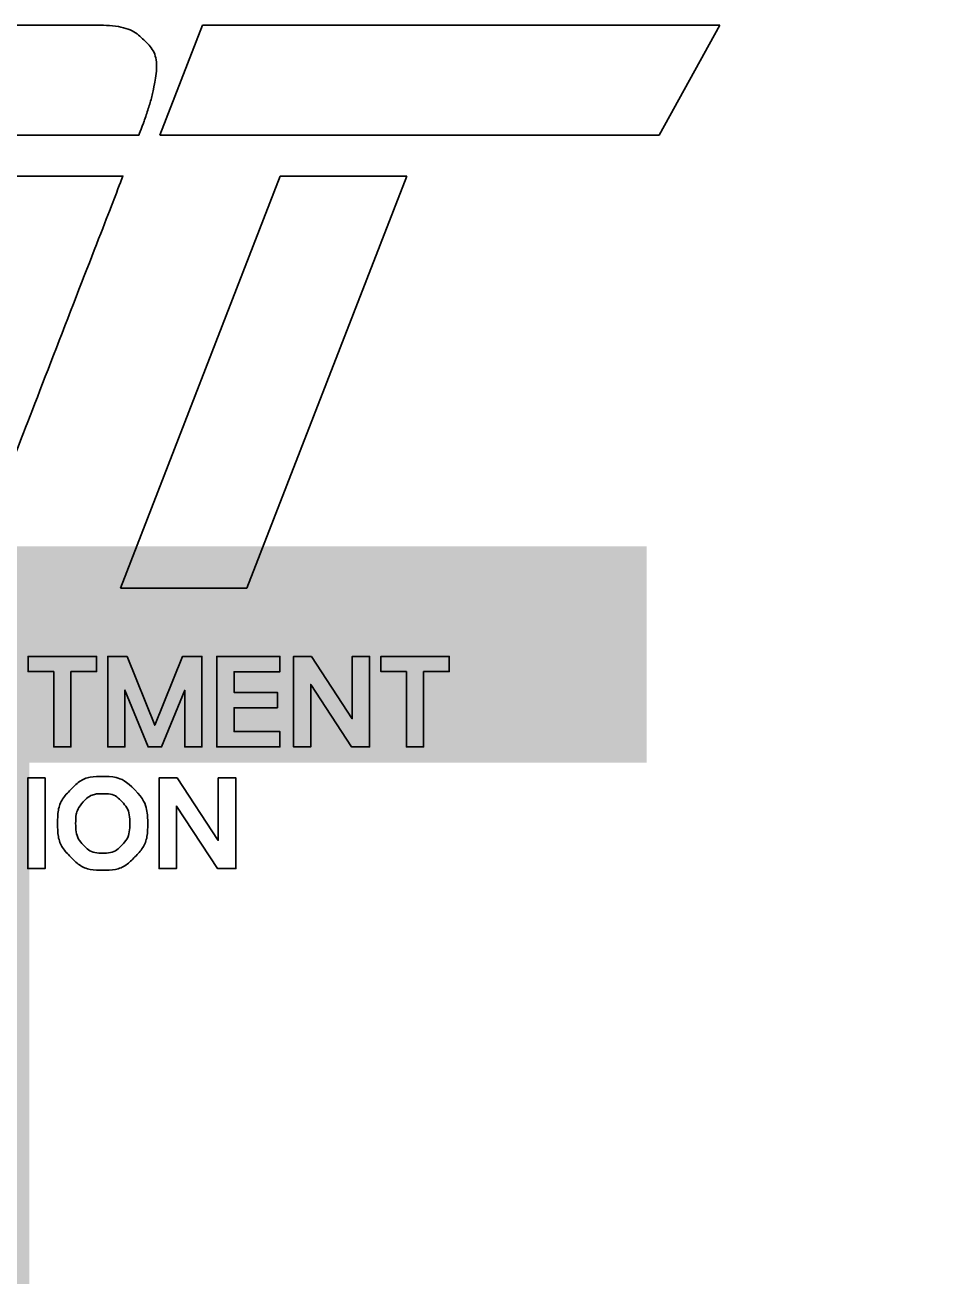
# Model space of a CAD drawing. Extents: x 1370567 to 1373900, y 377514 to 379648.
# Drawn here: x 1372305.5 to 1372348, y 379420.4 to 379478.1 of the extents above; entities that cross this region are included whole.
import ezdxf

# ---------------------------------------------------------------- set-up
doc = ezdxf.new("R2010")
doc.units = 0
doc.layers.add('Default', color=7, linetype='Continuous')
doc.layers.add('Survey Names', color=7, linetype='Continuous')

msp = doc.modelspace()

# ---------------------------------------------------------------- linework, layer by layer
at = {"layer": 'Default'}
for p, q in [((1372313.653, 379478.136), (1372311.686, 379473.052)), ((1372337.522, 379478.136), (1372313.653, 379478.136)), ((1372334.722, 379473.052), (1372337.522, 379478.136)), ((1372311.686, 379473.052), (1372334.722, 379473.052)), ((1372317.249, 379471.168), (1372309.878, 379452.159)), ((1372315.71, 379452.159), (1372323.081, 379471.168)), ((1372323.081, 379471.168), (1372317.249, 379471.168)), ((1372309.878, 379452.159), (1372315.71, 379452.159))]:
    msp.add_line(p, q, dxfattribs=at)
msp.add_open_spline([(1372304.164, 379471.168), (1372304.164, 379471.168), (1372299.28, 379458.644), (1372299.28, 379458.644), (1372299.096, 379458.183), (1372298.858, 379457.85), (1372298.567, 379457.646), (1372298.274, 379457.441), (1372297.822, 379457.339), (1372297.208, 379457.339), (1372297.208, 379457.339), (1372289.956, 379457.339), (1372289.956, 379457.339), (1372289.213, 379457.339), (1372288.89, 379457.608), (1372288.985, 379458.145), (1372288.998, 379458.222), (1372289.053, 379458.387), (1372289.15, 379458.644), (1372289.15, 379458.644), (1372294.193, 379471.575), (1372294.193, 379471.575), (1372294.424, 379472.163), (1372294.667, 379472.559), (1372294.92, 379472.764), (1372295.173, 379472.969), (1372295.556, 379473.071), (1372296.068, 379473.071), (1372296.068, 379473.071), (1372303.32, 379473.071), (1372303.32, 379473.071), (1372303.448, 379473.071), (1372303.563, 379473.064), (1372303.671, 379473.052), (1372303.671, 379473.052), (1372310.72, 379473.052), (1372310.72, 379473.052), (1372310.72, 379473.052), (1372310.936, 379473.609), (1372310.936, 379473.609), (1372311.041, 379473.916), (1372311.137, 379474.209), (1372311.226, 379474.491), (1372311.314, 379474.772), (1372311.38, 379475.041), (1372311.425, 379475.297), (1372311.597, 379476.269), (1372311.442, 379476.985), (1372310.96, 379477.446), (1372310.478, 379477.906), (1372309.586, 379478.136), (1372308.281, 379478.136), (1372308.281, 379478.136), (1372295.35, 379478.136), (1372295.35, 379478.136), (1372293.686, 379478.136), (1372292.393, 379477.765), (1372291.469, 379477.024), (1372290.545, 379476.281), (1372289.782, 379475.144), (1372289.179, 379473.609), (1372289.179, 379473.609), (1372282.627, 379456.687), (1372282.627, 379456.687), (1372282.356, 379456.021), (1372282.178, 379455.445), (1372282.092, 379454.96), (1372281.925, 379454.013), (1372282.089, 379453.31), (1372282.583, 379452.849), (1372283.077, 379452.389), (1372283.977, 379452.159), (1372285.282, 379452.159), (1372285.282, 379452.159), (1372298.213, 379452.159), (1372298.213, 379452.159), (1372299.85, 379452.159), (1372301.137, 379452.529), (1372302.074, 379453.271), (1372303.011, 379454.013), (1372303.78, 379455.152), (1372304.384, 379456.687), (1372304.384, 379456.687), (1372309.991, 379471.168), (1372309.991, 379471.168), (1372309.991, 379471.168), (1372304.164, 379471.168), (1372304.164, 379471.168)], degree=3, dxfattribs=at)
at = {"layer": 'Survey Names'}
for points in [[(1372305.62, 379449.017), (1372308.776, 379449.017), (1372308.776, 379448.313), (1372307.592, 379448.313), (1372307.592, 379444.841), (1372306.798, 379444.841), (1372306.798, 379448.313), (1372305.62, 379448.313), (1372305.62, 379449.017)], [(1372307.592, 379448.313), (1372308.776, 379448.313), (1372308.776, 379449.017), (1372305.62, 379449.017), (1372305.62, 379448.313), (1372306.798, 379448.313), (1372306.798, 379444.841), (1372307.592, 379444.841), (1372307.592, 379448.313)], [(1372309.294, 379449.017), (1372310.181, 379449.017), (1372311.461, 379445.842), (1372312.74, 379449.017), (1372313.636, 379449.017), (1372313.636, 379444.841), (1372312.844, 379444.841), (1372312.844, 379447.453), (1372311.773, 379444.841), (1372311.148, 379444.841), (1372310.086, 379447.462), (1372310.086, 379444.841), (1372309.294, 379444.841), (1372309.294, 379449.017)], [(1372310.086, 379447.462), (1372311.148, 379444.841), (1372311.773, 379444.841), (1372312.844, 379447.453), (1372312.844, 379444.841), (1372313.636, 379444.841), (1372313.636, 379449.017), (1372312.74, 379449.017), (1372311.461, 379445.842), (1372310.181, 379449.017), (1372309.294, 379449.017), (1372309.294, 379444.841), (1372310.086, 379444.841), (1372310.086, 379447.462)], [(1372314.318, 379449.017), (1372317.233, 379449.017), (1372317.233, 379448.305), (1372315.118, 379448.305), (1372315.118, 379447.359), (1372317.118, 379447.359), (1372317.118, 379446.646), (1372315.118, 379446.646), (1372315.118, 379445.551), (1372317.233, 379445.551), (1372317.233, 379444.841), (1372314.318, 379444.841), (1372314.318, 379449.017)], [(1372314.318, 379444.841), (1372317.233, 379444.841), (1372317.233, 379445.551), (1372315.118, 379445.551), (1372315.118, 379446.646), (1372317.118, 379446.646), (1372317.118, 379447.359), (1372315.118, 379447.359), (1372315.118, 379448.305), (1372317.233, 379448.305), (1372317.233, 379449.017), (1372314.318, 379449.017), (1372314.318, 379444.841)], [(1372317.861, 379449.017), (1372318.685, 379449.017), (1372320.564, 379446.14), (1372320.564, 379449.017), (1372321.367, 379449.017), (1372321.367, 379444.841), (1372320.531, 379444.841), (1372318.652, 379447.721), (1372318.652, 379444.841), (1372317.861, 379444.841), (1372317.861, 379449.017)], [(1372318.652, 379447.721), (1372320.531, 379444.841), (1372321.367, 379444.841), (1372321.367, 379449.017), (1372320.564, 379449.017), (1372320.564, 379446.14), (1372318.685, 379449.017), (1372317.861, 379449.017), (1372317.861, 379444.841), (1372318.652, 379444.841), (1372318.652, 379447.721)], [(1372321.885, 379449.017), (1372325.041, 379449.017), (1372325.041, 379448.313), (1372323.858, 379448.313), (1372323.858, 379444.841), (1372323.063, 379444.841), (1372323.063, 379448.313), (1372321.885, 379448.313), (1372321.885, 379449.017)], [(1372323.063, 379444.841), (1372323.858, 379444.841), (1372323.858, 379448.313), (1372325.041, 379448.313), (1372325.041, 379449.017), (1372321.885, 379449.017), (1372321.885, 379448.313), (1372323.063, 379448.313), (1372323.063, 379444.841)], [(1372305.604, 379443.41), (1372306.401, 379443.41), (1372306.401, 379439.234), (1372305.604, 379439.234), (1372305.604, 379443.41)], [(1372306.401, 379443.41), (1372305.604, 379443.41), (1372305.604, 379439.234), (1372306.401, 379439.234), (1372306.401, 379443.41)], [(1372311.656, 379443.41), (1372312.489, 379443.41), (1372314.389, 379440.533), (1372314.389, 379443.41), (1372315.2, 379443.41), (1372315.2, 379439.234), (1372314.355, 379439.234), (1372312.456, 379442.114), (1372312.456, 379439.234), (1372311.656, 379439.234), (1372311.656, 379443.41)], [(1372312.456, 379442.114), (1372314.355, 379439.234), (1372315.2, 379439.234), (1372315.2, 379443.41), (1372314.389, 379443.41), (1372314.389, 379440.533), (1372312.489, 379443.41), (1372311.656, 379443.41), (1372311.656, 379439.234), (1372312.456, 379439.234), (1372312.456, 379442.114)]]:
    msp.add_lwpolyline(points, dxfattribs=at)
for points in [[(1372310.538, 379442.856), (1372310.935, 379442.452), (1372311.133, 379441.938), (1372311.133, 379441.316), (1372311.133, 379440.693), (1372310.937, 379440.179), (1372310.545, 379439.771), (1372310.153, 379439.364), (1372309.659, 379439.16), (1372309.062, 379439.16), (1372308.466, 379439.16), (1372307.97, 379439.364), (1372307.574, 379439.771), (1372307.178, 379440.179), (1372306.98, 379440.693), (1372306.98, 379441.316), (1372306.98, 379441.938), (1372307.178, 379442.455), (1372307.574, 379442.865), (1372307.97, 379443.276), (1372308.466, 379443.481), (1372309.062, 379443.481), (1372309.659, 379443.481), (1372310.15, 379443.273), (1372310.538, 379442.856)], [(1372310.538, 379442.856), (1372310.15, 379443.273), (1372309.659, 379443.481), (1372309.062, 379443.481), (1372308.466, 379443.481), (1372307.97, 379443.276), (1372307.574, 379442.865), (1372307.178, 379442.455), (1372306.98, 379441.938), (1372306.98, 379441.316), (1372306.98, 379440.693), (1372307.178, 379440.179), (1372307.574, 379439.771), (1372307.97, 379439.364), (1372308.466, 379439.16), (1372309.062, 379439.16), (1372309.659, 379439.16), (1372310.153, 379439.364), (1372310.545, 379439.771), (1372310.937, 379440.179), (1372311.133, 379440.693), (1372311.133, 379441.316), (1372311.133, 379441.938), (1372310.935, 379442.452), (1372310.538, 379442.856)], [(1372308.157, 379442.303), (1372307.926, 379442.049), (1372307.811, 379441.72), (1372307.811, 379441.316), (1372307.811, 379440.911), (1372307.927, 379440.582), (1372308.16, 379440.328), (1372308.392, 379440.073), (1372308.691, 379439.946), (1372309.057, 379439.946), (1372309.422, 379439.946), (1372309.722, 379440.073), (1372309.955, 379440.328), (1372310.189, 379440.582), (1372310.305, 379440.911), (1372310.305, 379441.316), (1372310.305, 379441.72), (1372310.189, 379442.05), (1372309.955, 379442.304), (1372309.722, 379442.558), (1372309.422, 379442.685), (1372309.057, 379442.685), (1372308.691, 379442.685), (1372308.391, 379442.558), (1372308.157, 379442.303)], [(1372308.157, 379442.303), (1372308.391, 379442.558), (1372308.691, 379442.685), (1372309.057, 379442.685), (1372309.422, 379442.685), (1372309.722, 379442.558), (1372309.955, 379442.304), (1372310.189, 379442.05), (1372310.305, 379441.72), (1372310.305, 379441.316), (1372310.305, 379440.911), (1372310.189, 379440.582), (1372309.955, 379440.328), (1372309.722, 379440.073), (1372309.422, 379439.946), (1372309.057, 379439.946), (1372308.691, 379439.946), (1372308.392, 379440.073), (1372308.16, 379440.328), (1372307.927, 379440.582), (1372307.811, 379440.911), (1372307.811, 379441.316), (1372307.811, 379441.72), (1372307.926, 379442.049), (1372308.157, 379442.303)]]:
    msp.add_open_spline(points, degree=3, dxfattribs=at)

# ---------------------------------------------------------------- texts
at = {"layer": 'Default'}
msp.add_text('DITCH AT L.M.  18.699', height=90.06868, dxfattribs=at).set_placement((1371781.566, 379364.025))

doc.saveas('drawing.dxf')
